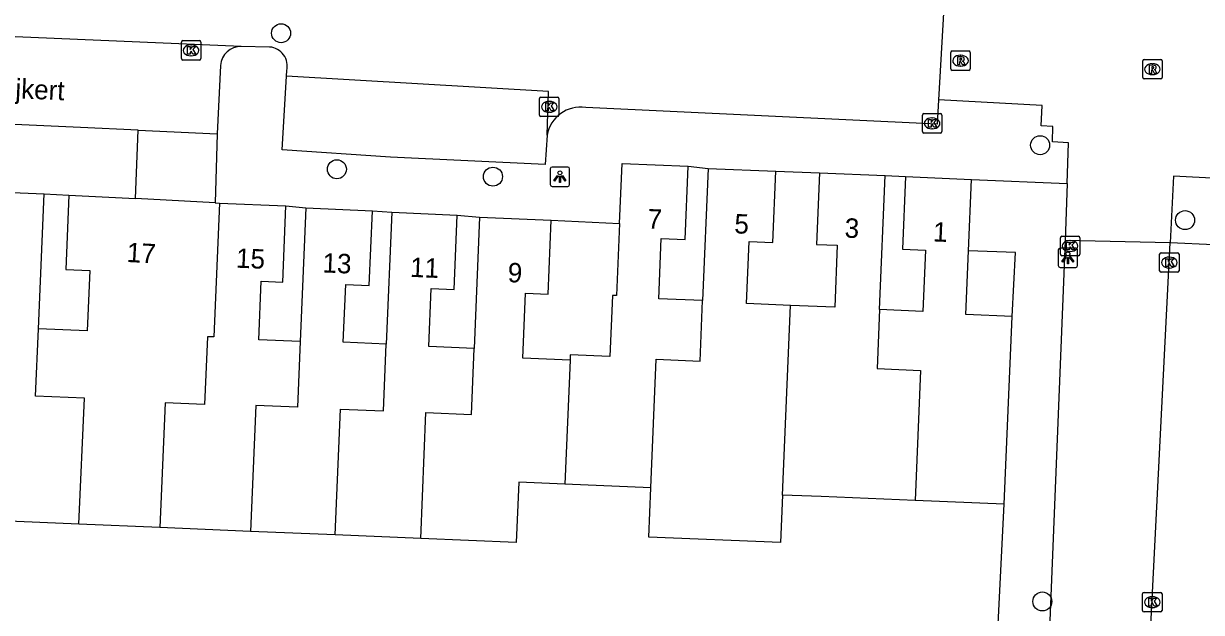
# Model space of a CAD drawing. Extents: x 162990 to 165007, y 383433 to 384336.
# Drawn here: x 164653.6 to 164714.2, y 383719.8 to 383750.1 of the extents above; entities that cross this region are included whole.
import ezdxf

# ---------------------------------------------------------------- set-up
doc = ezdxf.new("R2010")
doc.units = 0
for name, color, linetype in [('IMGEO_Boom', 7, 'Continuous'), ('IMGEO_Kolk', 7, 'Continuous'), ('IMGEO_Lichtpunt', 7, 'Continuous'), ('IMGEO_Muur', 7, 'Continuous'), ('IMGEO_Openbare_ruimte_label', 7, 'Continuous'), ('IMGEO_Pand', 7, 'Continuous'), ('IMGEO_Pand_nummerreeks', 7, 'Continuous'), ('IMGEO_Rijbaan_lokaal_open', 7, 'Continuous'), ('IMGEO_Rioolput', 7, 'Continuous'), ('IMGEO_Voetpad_open', 7, 'Continuous')]:
    doc.layers.add(name, color=color, linetype=linetype)

msp = doc.modelspace()

# ---------------------------------------------------------------- linework, layer by layer
at = {"layer": 'IMGEO_Boom'}
for centre in [(164666.88, 383749.6), (164705.915, 383743.837), (164669.751, 383742.597), (164677.776, 383742.217), (164713.367, 383739.977), (164706.028, 383720.349)]:
    msp.add_circle(centre, 0.489, dxfattribs=at)
at = {"layer": 'IMGEO_Kolk'}
for p, q in [((164661.754, 383748.291), (164661.754, 383749.143)), ((164661.829, 383749.217), (164662.681, 383749.217)), ((164662.755, 383749.143), (164662.755, 383748.291)), ((164662.242, 383748.997), (164662.267, 383748.997)), ((164662.681, 383748.217), (164661.829, 383748.217)), ((164662.265, 383748.437), (164662.24, 383748.437)), ((164680.171, 383745.385), (164680.171, 383746.237)), ((164680.246, 383746.311), (164681.098, 383746.311)), ((164680.659, 383746.091), (164680.684, 383746.091)), ((164681.172, 383746.237), (164681.172, 383745.385)), ((164680.682, 383745.531), (164680.657, 383745.531)), ((164699.935, 383745.46), (164700.787, 383745.46)), ((164681.098, 383745.311), (164680.246, 383745.311)), ((164699.86, 383744.534), (164699.86, 383745.386)), ((164700.348, 383745.24), (164700.373, 383745.24)), ((164700.861, 383745.386), (164700.861, 383744.534)), ((164700.787, 383744.46), (164699.935, 383744.46)), ((164700.371, 383744.68), (164700.346, 383744.68)), ((164706.955, 383738.22), (164706.955, 383739.072)), ((164707.03, 383739.146), (164707.882, 383739.146)), ((164707.443, 383738.926), (164707.468, 383738.926)), ((164707.956, 383739.072), (164707.956, 383738.22)), ((164707.466, 383738.366), (164707.441, 383738.366)), ((164712.058, 383737.367), (164712.058, 383738.219)), ((164712.133, 383738.293), (164712.985, 383738.293)), ((164713.059, 383738.219), (164713.059, 383737.367)), ((164707.882, 383738.146), (164707.03, 383738.146)), ((164712.546, 383738.073), (164712.571, 383738.073)), ((164712.985, 383737.293), (164712.133, 383737.293)), ((164712.569, 383737.513), (164712.544, 383737.513)), ((164711.181, 383719.889), (164711.181, 383720.741)), ((164711.256, 383720.815), (164712.108, 383720.815)), ((164712.182, 383720.741), (164712.182, 383719.889)), ((164711.692, 383720.035), (164711.667, 383720.035)), ((164711.669, 383720.595), (164711.694, 383720.595)), ((164712.108, 383719.815), (164711.256, 383719.815))]:
    msp.add_line(p, q, dxfattribs=at)
for points in [[(164661.754, 383748.291), (164661.754, 383749.143)], [(164661.829, 383749.217), (164662.681, 383749.217)], [(164662.755, 383749.143), (164662.755, 383748.291)], [(164662.075, 383748.917), (164662.198, 383748.917), (164662.198, 383748.766), (164662.328, 383748.917), (164662.492, 383748.917), (164662.346, 383748.766), (164662.499, 383748.517), (164662.347, 383748.517), (164662.262, 383748.681), (164662.198, 383748.614), (164662.198, 383748.517), (164662.075, 383748.517), (164662.075, 383748.917)], [(164662.681, 383748.217), (164661.829, 383748.217)], [(164680.171, 383745.385), (164680.171, 383746.237)], [(164680.246, 383746.311), (164681.098, 383746.311)], [(164681.172, 383746.237), (164681.172, 383745.385)], [(164680.492, 383746.011), (164680.615, 383746.011), (164680.615, 383745.86), (164680.745, 383746.011), (164680.909, 383746.011), (164680.763, 383745.86), (164680.916, 383745.611), (164680.764, 383745.611), (164680.679, 383745.775), (164680.615, 383745.708), (164680.615, 383745.611), (164680.492, 383745.611), (164680.492, 383746.011)], [(164699.935, 383745.46), (164700.787, 383745.46)], [(164681.098, 383745.311), (164680.246, 383745.311)], [(164699.86, 383744.534), (164699.86, 383745.386)], [(164700.181, 383745.16), (164700.304, 383745.16), (164700.304, 383745.009), (164700.434, 383745.16), (164700.598, 383745.16), (164700.452, 383745.009), (164700.605, 383744.76), (164700.453, 383744.76), (164700.368, 383744.924), (164700.304, 383744.857), (164700.304, 383744.76), (164700.181, 383744.76), (164700.181, 383745.16)], [(164700.861, 383745.386), (164700.861, 383744.534)], [(164700.787, 383744.46), (164699.935, 383744.46)], [(164706.955, 383738.22), (164706.955, 383739.072)], [(164707.03, 383739.146), (164707.882, 383739.146)], [(164707.276, 383738.846), (164707.399, 383738.846), (164707.399, 383738.695), (164707.529, 383738.846), (164707.693, 383738.846), (164707.547, 383738.695), (164707.7, 383738.446), (164707.548, 383738.446), (164707.463, 383738.61), (164707.399, 383738.543), (164707.399, 383738.446), (164707.276, 383738.446), (164707.276, 383738.846)], [(164707.956, 383739.072), (164707.956, 383738.22)], [(164712.058, 383737.367), (164712.058, 383738.219)], [(164712.133, 383738.293), (164712.985, 383738.293)], [(164713.059, 383738.219), (164713.059, 383737.367)], [(164707.882, 383738.146), (164707.03, 383738.146)], [(164712.379, 383737.993), (164712.502, 383737.993), (164712.502, 383737.842), (164712.632, 383737.993), (164712.796, 383737.993), (164712.65, 383737.842), (164712.803, 383737.593), (164712.651, 383737.593), (164712.566, 383737.757), (164712.502, 383737.69), (164712.502, 383737.593), (164712.379, 383737.593), (164712.379, 383737.993)], [(164712.985, 383737.293), (164712.133, 383737.293)], [(164711.181, 383719.889), (164711.181, 383720.741)], [(164711.256, 383720.815), (164712.108, 383720.815)], [(164712.182, 383720.741), (164712.182, 383719.889)], [(164711.502, 383720.515), (164711.625, 383720.515), (164711.625, 383720.364), (164711.755, 383720.515), (164711.919, 383720.515), (164711.773, 383720.364), (164711.926, 383720.115), (164711.774, 383720.115), (164711.689, 383720.279), (164711.625, 383720.212), (164711.625, 383720.115), (164711.502, 383720.115), (164711.502, 383720.515)], [(164712.108, 383719.815), (164711.256, 383719.815)]]:
    msp.add_lwpolyline(points, dxfattribs=at)
for centre, start, end in [((164661.831, 383749.141), 91.55205, 178.44795), ((164661.831, 383749.141), 91.55205, 178.44795), ((164662.679, 383749.141), 1.55205, 88.44795), ((164662.679, 383749.141), 1.55205, 88.44795), ((164661.831, 383748.293), 181.55205, 268.44795), ((164661.831, 383748.293), 181.55205, 268.44795), ((164662.679, 383748.293), 271.55205, 358.44795), ((164662.679, 383748.293), 271.55205, 358.44795), ((164680.248, 383746.235), 91.55205, 178.44795), ((164680.248, 383746.235), 91.55205, 178.44795), ((164681.096, 383746.235), 1.55205, 88.44795), ((164681.096, 383746.235), 1.55205, 88.44795), ((164699.937, 383745.384), 91.55205, 178.44795), ((164699.937, 383745.384), 91.55205, 178.44795), ((164700.785, 383745.384), 1.55205, 88.44795), ((164700.785, 383745.384), 1.55205, 88.44795), ((164680.248, 383745.387), 181.55205, 268.44795), ((164680.248, 383745.387), 181.55205, 268.44795), ((164681.096, 383745.387), 271.55205, 358.44795), ((164681.096, 383745.387), 271.55205, 358.44795), ((164699.937, 383744.536), 181.55205, 268.44795), ((164699.937, 383744.536), 181.55205, 268.44795), ((164700.785, 383744.536), 271.55205, 358.44795), ((164700.785, 383744.536), 271.55205, 358.44795), ((164707.032, 383739.07), 91.55205, 178.44795), ((164707.032, 383739.07), 91.55205, 178.44795), ((164707.88, 383739.07), 1.55205, 88.44795), ((164707.88, 383739.07), 1.55205, 88.44795), ((164707.032, 383738.222), 181.55205, 268.44795), ((164707.032, 383738.222), 181.55205, 268.44795), ((164707.88, 383738.222), 271.55205, 358.44795), ((164707.88, 383738.222), 271.55205, 358.44795), ((164712.135, 383738.217), 91.55205, 178.44795), ((164712.135, 383738.217), 91.55205, 178.44795), ((164712.983, 383738.217), 1.55205, 88.44795), ((164712.983, 383738.217), 1.55205, 88.44795), ((164712.135, 383737.369), 181.55205, 268.44795), ((164712.135, 383737.369), 181.55205, 268.44795), ((164712.983, 383737.369), 271.55205, 358.44795), ((164712.983, 383737.369), 271.55205, 358.44795), ((164711.258, 383720.739), 91.55205, 178.44795), ((164711.258, 383720.739), 91.55205, 178.44795), ((164712.106, 383720.739), 1.55205, 88.44795), ((164712.106, 383720.739), 1.55205, 88.44795), ((164711.258, 383719.891), 181.55205, 268.44795), ((164711.258, 383719.891), 181.55205, 268.44795), ((164712.106, 383719.891), 271.55205, 358.44795), ((164712.106, 383719.891), 271.55205, 358.44795)]:
    msp.add_arc(centre, 0.0765, start, end, dxfattribs=at)
for centre, major_axis, ratio, start_param, end_param in [((164662.241, 383748.717), (-0.387, 0.002), 0.722429, 4.712389, 7.853982), ((164662.266, 383748.717), (-0.39, 0.002), 0.717154, 1.570796, 4.712389), ((164680.658, 383745.811), (-0.387, 0.002), 0.722429, 4.712389, 7.853982), ((164680.683, 383745.811), (-0.39, 0.002), 0.717154, 1.570796, 4.712389), ((164700.347, 383744.96), (-0.387, 0.002), 0.722429, 4.712389, 7.853982), ((164700.372, 383744.96), (-0.39, 0.002), 0.717154, 1.570796, 4.712389), ((164707.442, 383738.646), (-0.387, 0.002), 0.722429, 4.712389, 7.853982), ((164707.467, 383738.646), (-0.39, 0.002), 0.717154, 1.570796, 4.712389), ((164712.545, 383737.793), (-0.387, 0.002), 0.722429, 4.712389, 7.853982), ((164712.57, 383737.793), (-0.39, 0.002), 0.717154, 1.570796, 4.712389), ((164711.668, 383720.315), (-0.387, 0.002), 0.722429, 4.712389, 7.853982), ((164711.693, 383720.315), (-0.39, 0.002), 0.717154, 1.570796, 4.712389)]:
    msp.add_ellipse(centre, major_axis=major_axis, ratio=ratio, start_param=start_param, end_param=end_param, dxfattribs=at)
at = {"layer": 'IMGEO_Lichtpunt'}
for p, q in [((164680.721, 383742.617), (164680.721, 383741.81)), ((164680.721, 383742.617), (164680.721, 383741.81)), ((164681.623, 383742.712), (164680.815, 383742.712)), ((164681.623, 383742.712), (164680.815, 383742.712)), ((164681.717, 383741.81), (164681.717, 383742.617)), ((164681.717, 383741.81), (164681.717, 383742.617)), ((164680.815, 383741.716), (164681.623, 383741.716)), ((164680.815, 383741.716), (164681.623, 383741.716)), ((164706.843, 383738.442), (164706.843, 383737.635)), ((164706.843, 383738.442), (164706.843, 383737.635)), ((164707.745, 383738.537), (164706.937, 383738.537)), ((164707.745, 383738.537), (164706.937, 383738.537)), ((164707.839, 383737.635), (164707.839, 383738.442)), ((164707.839, 383737.635), (164707.839, 383738.442)), ((164706.937, 383737.541), (164707.745, 383737.541)), ((164706.937, 383737.541), (164707.745, 383737.541))]:
    msp.add_line(p, q, dxfattribs=at)
for points in [[(164681.095, 383742.281), (164681.134, 383742.253), (164680.946, 383741.991), (164680.908, 383742.018), (164681.095, 383742.281)], [(164681.197, 383742.233), (164681.244, 383742.233), (164681.244, 383741.911), (164681.197, 383741.911), (164681.197, 383742.233)], [(164681.307, 383742.253), (164681.345, 383742.28), (164681.532, 383742.018), (164681.493, 383741.99), (164681.307, 383742.253)], [(164707.217, 383738.106), (164707.256, 383738.078), (164707.068, 383737.816), (164707.03, 383737.843), (164707.217, 383738.106)], [(164707.319, 383738.058), (164707.366, 383738.058), (164707.366, 383737.736), (164707.319, 383737.736), (164707.319, 383738.058)], [(164707.429, 383738.078), (164707.467, 383738.105), (164707.654, 383737.843), (164707.615, 383737.815), (164707.429, 383738.078)]]:
    msp.add_lwpolyline(points, dxfattribs=at)
for centre in [(164681.22, 383742.415), (164707.342, 383738.24)]:
    msp.add_circle(centre, 0.0994, dxfattribs=at)
for centre, start, end in [((164680.815, 383742.617), 90, 180), ((164680.815, 383742.617), 90, 180), ((164681.623, 383742.617), 0, 90), ((164681.623, 383742.617), 0, 90), ((164680.815, 383741.81), 180, 270), ((164680.815, 383741.81), 180, 270), ((164681.623, 383741.81), 270, 0), ((164681.623, 383741.81), 270, 360), ((164706.937, 383738.442), 90, 180), ((164706.937, 383738.442), 90, 180), ((164707.745, 383738.442), 0, 90), ((164707.745, 383738.442), 0, 90), ((164706.937, 383737.635), 180, 270), ((164706.937, 383737.635), 180, 270), ((164707.745, 383737.635), 270, 0), ((164707.745, 383737.635), 270, 360)]:
    msp.add_arc(centre, 0.0946, start, end, dxfattribs=at)
at = {"layer": 'IMGEO_Muur'}
msp.add_lwpolyline([(164700.408, 383715.566), (164703.57, 383715.427), (164704.072, 383725.351)], dxfattribs=at)
at = {"layer": 'IMGEO_Pand'}
for points in [[(164684.289, 383739.798), (164684.418, 383742.892), (164687.819, 383742.749)], [(164688.559, 383735.837), (164686.303, 383735.931), (164686.433, 383739.035), (164687.662, 383738.983), (164687.819, 383742.749)], [(164688.844, 383742.639), (164688.559, 383735.837)], [(164688.844, 383742.639), (164692.327, 383742.494)], [(164693.082, 383735.592), (164690.814, 383735.687), (164690.948, 383738.877), (164692.173, 383738.825), (164692.327, 383742.494)], [(164694.566, 383742.419), (164694.411, 383738.73), (164695.483, 383738.685), (164695.349, 383735.497), (164693.082, 383735.592)], [(164694.566, 383742.419), (164697.948, 383742.278)], [(164697.66, 383735.37), (164697.948, 383742.278)], [(164698.996, 383742.226), (164698.839, 383738.479), (164700.017, 383738.43), (164699.885, 383735.277), (164697.66, 383735.37)], [(164698.996, 383742.226), (164702.379, 383742.069)], [(164702.226, 383738.405), (164702.379, 383742.069)], [(164651.243, 383737.625), (164651.404, 383741.476), (164654.69, 383741.339)], [(164654.4, 383734.378), (164654.69, 383741.339)], [(164655.961, 383741.272), (164655.817, 383737.432), (164657.048, 383737.381), (164656.917, 383734.272), (164654.4, 383734.378)], [(164655.961, 383741.272), (164659.388, 383741.087)], [(164663.489, 383740.862), (164659.388, 383741.087)], [(164663.71, 383740.85), (164663.422, 383733.964), (164663.089, 383733.978), (164662.943, 383730.491), (164660.915, 383730.575), (164660.646, 383724.15)], [(164663.489, 383740.862), (164663.71, 383740.85)], [(164663.71, 383740.85), (164667.128, 383740.707)], [(164667.867, 383733.732), (164665.732, 383733.821), (164665.858, 383736.836), (164666.964, 383736.79), (164667.128, 383740.707)], [(164668.155, 383740.606), (164667.867, 383733.732)], [(164668.155, 383740.606), (164671.577, 383740.463)], [(164672.293, 383733.601), (164670.08, 383733.694), (164670.204, 383736.67), (164671.416, 383736.619), (164671.577, 383740.463)], [(164672.577, 383740.383), (164672.293, 383733.601)], [(164672.577, 383740.383), (164675.939, 383740.242)], [(164676.808, 383733.377), (164674.476, 383733.475), (164674.601, 383736.465), (164675.779, 383736.416), (164675.939, 383740.242)], [(164677.091, 383740.13), (164676.808, 383733.377)], [(164677.091, 383740.13), (164680.773, 383739.976)], [(164681.742, 383732.777), (164679.312, 383732.879), (164679.452, 383736.212), (164680.614, 383736.164), (164680.773, 383739.976)], [(164684.289, 383739.798), (164684.134, 383736.098), (164683.926, 383736.107), (164683.794, 383732.951), (164681.752, 383733.037), (164681.742, 383732.777)], [(164704.476, 383735.017), (164702.088, 383735.117), (164702.226, 383738.405)], [(164685.898, 383726.202), (164686.175, 383732.814), (164688.43, 383732.72), (164688.559, 383735.837)], [(164692.673, 383725.828), (164693.082, 383735.592)], [(164697.66, 383735.37), (164697.533, 383732.338), (164699.76, 383732.245), (164699.484, 383725.543)], [(164704.072, 383725.351), (164704.476, 383735.017)], [(164656.483, 383724.324), (164656.764, 383730.806), (164654.255, 383730.911), (164654.4, 383734.378)], [(164667.867, 383733.732), (164667.722, 383730.347), (164665.584, 383730.437), (164665.305, 383723.955)], [(164669.663, 383723.773), (164669.935, 383730.255), (164672.153, 383730.162), (164672.293, 383733.601)], [(164674.062, 383723.589), (164674.333, 383730.071), (164676.669, 383729.973), (164676.808, 383733.377)], [(164681.742, 383732.777), (164681.471, 383726.387)], [(164656.483, 383724.324), (164651.251, 383724.543), (164651.523, 383731.023), (164649.408, 383731.111)], [(164681.471, 383726.387), (164679.107, 383726.486), (164678.977, 383723.383), (164674.062, 383723.589)], [(164685.898, 383726.202), (164681.471, 383726.387)], [(164692.673, 383725.828), (164692.57, 383723.376), (164685.791, 383723.66), (164685.898, 383726.202)], [(164699.484, 383725.543), (164694.66, 383725.745), (164692.673, 383725.828)], [(164704.072, 383725.351), (164699.484, 383725.543)], [(164660.646, 383724.15), (164656.483, 383724.324)], [(164665.305, 383723.955), (164660.646, 383724.15)], [(164669.663, 383723.773), (164665.305, 383723.955)], [(164674.062, 383723.589), (164669.663, 383723.773)]]:
    msp.add_lwpolyline(points, dxfattribs=at)
at = {"layer": 'IMGEO_Rijbaan_lokaal_open'}
for points in [[(164701.019, 383751.834), (164700.686, 383746.176)], [(164664.833, 383748.911), (164649.992, 383749.557), (164649.881, 383747.531)], [(164666.291, 383748.889), (164664.833, 383748.911)], [(164667.158, 383747.393), (164667.174, 383747.676)], [(164680.557, 383744.345), (164680.64, 383746.603), (164667.158, 383747.393)], [(164700.686, 383746.176), (164700.612, 383744.922), (164682.547, 383745.769)], [(164707.3, 383741.864), (164707.374, 383743.966), (164706.543, 383744.002), (164706.562, 383744.799), (164705.969, 383744.836), (164706.018, 383745.876), (164700.686, 383746.176)], [(164707.3, 383741.864), (164707.196, 383738.931)], [(164715.078, 383742.13), (164712.78, 383742.247), (164712.605, 383738.813)], [(164707.196, 383738.931), (164706.04, 383709.99)], [(164712.605, 383738.813), (164707.196, 383738.931)], [(164711.394, 383715.035), (164712.605, 383738.813)]]:
    msp.add_lwpolyline(points, dxfattribs=at)
for centre, radius, start, end in [((164666.217, 383747.908), 0.984, 346.38951, 85.71577), ((164682.27, 383744.054), 1.737, 80.81547, 170.35787)]:
    msp.add_arc(centre, radius, start, end, dxfattribs=at)
at = {"layer": 'IMGEO_Rioolput'}
for p, q in [((164701.321, 383747.76), (164701.321, 383748.612)), ((164701.396, 383748.686), (164702.248, 383748.686)), ((164702.322, 383748.612), (164702.322, 383747.76)), ((164701.832, 383747.906), (164701.807, 383747.906)), ((164701.809, 383748.466), (164701.834, 383748.466)), ((164711.189, 383747.321), (164711.189, 383748.173)), ((164711.264, 383748.247), (164712.116, 383748.247)), ((164711.677, 383748.027), (164711.702, 383748.027)), ((164712.19, 383748.173), (164712.19, 383747.321)), ((164702.248, 383747.686), (164701.396, 383747.686)), ((164711.7, 383747.467), (164711.675, 383747.467)), ((164712.116, 383747.247), (164711.264, 383747.247))]:
    msp.add_line(p, q, dxfattribs=at)
for points in [[(164701.321, 383747.76), (164701.321, 383748.612)], [(164701.396, 383748.686), (164702.248, 383748.686)], [(164702.322, 383748.612), (164702.322, 383747.76)], [(164701.91, 383748.384), (164701.658, 383748.386), (164701.658, 383747.986)], [(164701.658, 383747.986), (164701.782, 383747.986), (164701.782, 383748.148), (164701.793, 383748.148)], [(164701.836, 383748.305), (164701.782, 383748.305), (164701.782, 383748.224)], [(164701.782, 383748.224), (164701.834, 383748.224)], [(164701.84, 383748.119), (164701.911, 383747.986), (164702.051, 383747.986), (164701.986, 383748.112)], [(164711.189, 383747.321), (164711.189, 383748.173)], [(164711.264, 383748.247), (164712.116, 383748.247)], [(164711.778, 383747.945), (164711.526, 383747.947), (164711.526, 383747.547)], [(164712.19, 383748.173), (164712.19, 383747.321)], [(164702.248, 383747.686), (164701.396, 383747.686)], [(164711.526, 383747.547), (164711.65, 383747.547), (164711.65, 383747.709), (164711.661, 383747.709)], [(164711.704, 383747.866), (164711.65, 383747.866), (164711.65, 383747.785)], [(164711.65, 383747.785), (164711.702, 383747.785)], [(164711.708, 383747.68), (164711.779, 383747.547), (164711.919, 383747.547), (164711.854, 383747.673)], [(164712.116, 383747.247), (164711.264, 383747.247)]]:
    msp.add_lwpolyline(points, dxfattribs=at)
for centre, radius, start, end in [((164701.398, 383748.61), 0.0765, 91.55205, 178.44795), ((164701.398, 383748.61), 0.0765, 91.55205, 178.44795), ((164702.246, 383748.61), 0.0765, 1.55205, 88.44795), ((164702.246, 383748.61), 0.0765, 1.55205, 88.44795), ((164701.792, 383748.095), 0.0533, 26.02933, 88.69889), ((164701.818, 383748.413), 0.19, 274.7715, 282.96867), ((164701.842, 383748.209), 0.0964, 77.00612, 93.18647), ((164701.856, 383748.266), 0.0378, 276.66336, 79.67722), ((164701.909, 383748.274), 0.109, 350.36119, 89.41601), ((164701.907, 383748.274), 0.112, 277.58423, 350.98172), ((164701.891, 383748.059), 0.108, 29.51342, 73.79051), ((164711.266, 383748.171), 0.0765, 91.55205, 178.44795), ((164711.266, 383748.171), 0.0765, 91.55205, 178.44795), ((164711.777, 383747.835), 0.109, 350.36119, 89.41601), ((164712.114, 383748.171), 0.0765, 1.55205, 88.44795), ((164712.114, 383748.171), 0.0765, 1.55205, 88.44795), ((164701.398, 383747.762), 0.0765, 181.55205, 268.44795), ((164701.398, 383747.762), 0.0765, 181.55205, 268.44795), ((164702.246, 383747.762), 0.0765, 271.55205, 358.44795), ((164702.246, 383747.762), 0.0765, 271.55205, 358.44795), ((164711.266, 383747.323), 0.0765, 181.55205, 268.44795), ((164711.266, 383747.323), 0.0765, 181.55205, 268.44795), ((164711.66, 383747.656), 0.0533, 26.02933, 88.69889), ((164711.686, 383747.974), 0.19, 274.7715, 282.96867), ((164711.71, 383747.77), 0.0964, 77.00612, 93.18647), ((164711.724, 383747.827), 0.0378, 276.66336, 79.67722), ((164711.775, 383747.835), 0.112, 277.58423, 350.98172), ((164711.759, 383747.62), 0.108, 29.51342, 73.79051), ((164712.114, 383747.323), 0.0765, 271.55205, 358.44795), ((164712.114, 383747.323), 0.0765, 271.55205, 358.44795)]:
    msp.add_arc(centre, radius, start, end, dxfattribs=at)
for centre, major_axis, ratio, start_param, end_param in [((164701.808, 383748.186), (-0.387, 0.002), 0.722429, 4.712389, 7.853982), ((164701.833, 383748.186), (-0.39, 0.002), 0.717154, 1.570796, 4.712389), ((164711.676, 383747.747), (-0.387, 0.002), 0.722429, 4.712389, 7.853982), ((164711.701, 383747.747), (-0.39, 0.002), 0.717154, 1.570796, 4.712389)]:
    msp.add_ellipse(centre, major_axis=major_axis, ratio=ratio, start_param=start_param, end_param=end_param, dxfattribs=at)
at = {"layer": 'IMGEO_Voetpad_open'}
for points in [[(164663.758, 383747.946), (164663.587, 383744.429)], [(164680.557, 383744.345), (164680.465, 383742.849), (164672.5, 383743.217), (164666.935, 383743.599), (164667.158, 383747.393)], [(164659.526, 383744.61), (164656.571, 383744.742), (164649.746, 383745.063)], [(164659.388, 383741.087), (164659.526, 383744.61)], [(164659.526, 383744.61), (164663.587, 383744.429)], [(164663.587, 383744.429), (164663.489, 383740.862)], [(164687.819, 383742.749), (164688.844, 383742.639)], [(164692.327, 383742.494), (164694.566, 383742.419)], [(164697.948, 383742.278), (164698.996, 383742.226)], [(164702.379, 383742.069), (164707.3, 383741.864)], [(164654.69, 383741.339), (164655.961, 383741.272)], [(164667.128, 383740.707), (164668.155, 383740.606)], [(164671.577, 383740.463), (164672.577, 383740.383)], [(164675.939, 383740.242), (164677.091, 383740.13)], [(164680.773, 383739.976), (164684.289, 383739.798)], [(164711.394, 383715.035), (164715.884, 383714.746), (164715.892, 383714.898), (164717.1, 383738.606), (164712.605, 383738.813)], [(164704.476, 383735.017), (164704.653, 383738.307), (164702.226, 383738.405)], [(164700.408, 383715.566), (164703.57, 383715.427), (164704.072, 383725.351)]]:
    msp.add_lwpolyline(points, dxfattribs=at)
msp.add_arc((164664.797, 383747.87), 1.042, 88.02128, 175.80574, dxfattribs=at)

# ---------------------------------------------------------------- texts
at = {"layer": 'IMGEO_Openbare_ruimte_label'}
msp.add_text('Spijkert', height=1, rotation=357.42085, dxfattribs=at).set_placement((164651.27, 383746.344))
at = {"layer": 'IMGEO_Pand_nummerreeks'}
for s, rotation, p in [('7', 357.59233, (164685.706, 383739.555)), ('5', 357.61611, (164690.175, 383739.301)), ('3', 357.61265, (164695.846, 383739.083)), ('1', 357.61406, (164700.39, 383738.885)), ('17', 356.88283, (164658.926, 383737.826)), ('15', 357.60429, (164664.548, 383737.532)), ('13', 357.60709, (164668.995, 383737.288)), ('11', 357.59846, (164673.5, 383737.061)), ('9', 357.60499, (164678.52, 383736.788))]:
    msp.add_text(s, height=1, rotation=rotation, dxfattribs=at).set_placement(p)

doc.saveas('drawing.dxf')
